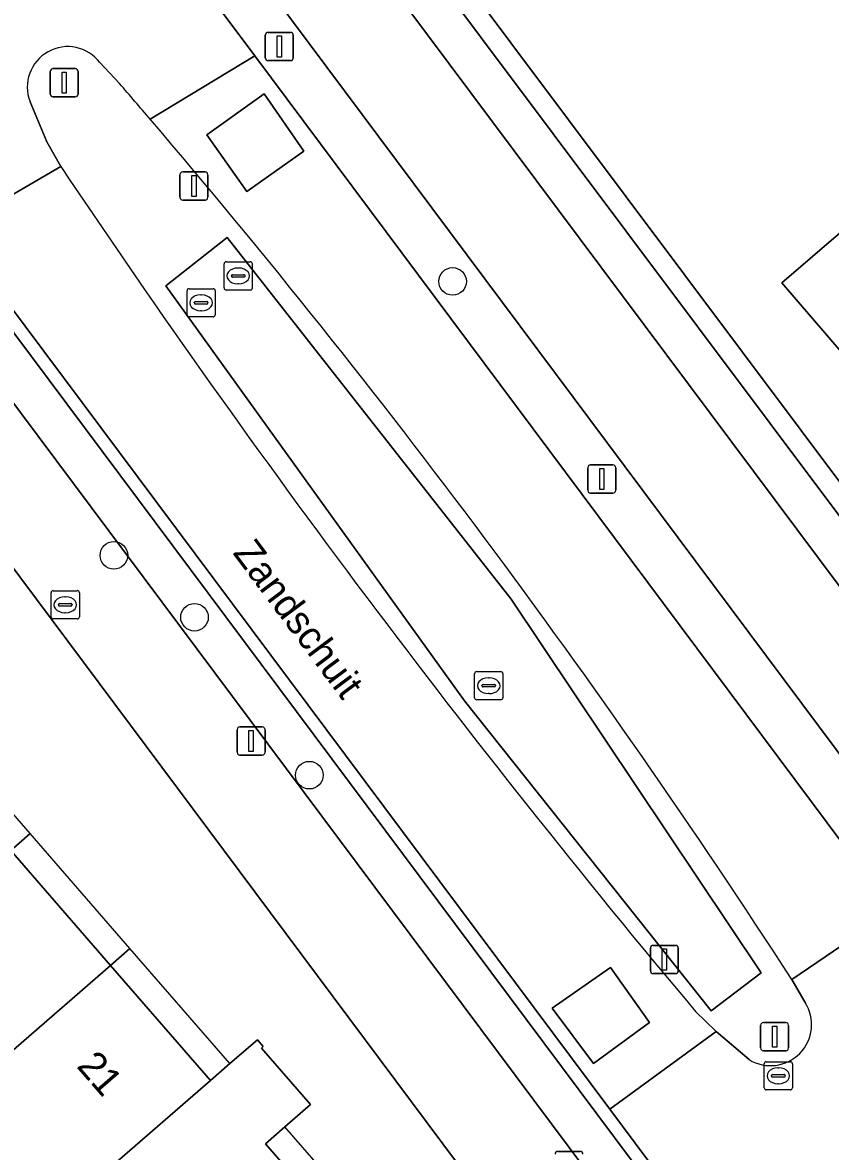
# Model space of a CAD drawing. Extents: x 155887 to 156869, y 383880 to 384678.
# Drawn here: x 156748.42 to 156777.04, y 384371.31 to 384411.31 of the extents above; entities that cross this region are included whole.
import ezdxf

# ---------------------------------------------------------------- set-up
doc = ezdxf.new("R2010")
doc.units = 0
for name, color, linetype in [('IMGEO_Afsluitpaal', 7, 'Continuous'), ('IMGEO_Berm_groen', 7, 'Continuous'), ('IMGEO_Boom', 7, 'Continuous'), ('IMGEO_Brandkraan', 7, 'Continuous'), ('IMGEO_Erf', 7, 'Continuous'), ('IMGEO_Fietspad_gesloten', 7, 'Continuous'), ('IMGEO_Greppel_droge_sloot', 7, 'Continuous'), ('IMGEO_Groenvoorziening', 7, 'Continuous'), ('IMGEO_Haag', 7, 'Continuous'), ('IMGEO_Kolk', 7, 'Continuous'), ('IMGEO_Lichtmast', 7, 'Continuous'), ('IMGEO_Openbare_ruimte_label', 7, 'Continuous'), ('IMGEO_Pand', 7, 'Continuous'), ('IMGEO_Pand_nummerreeks', 7, 'Continuous'), ('IMGEO_Pand_overbouw', 7, 'Continuous'), ('IMGEO_Parkeervlak_open', 7, 'Continuous'), ('IMGEO_Rijbaan_lokaal_gesloten', 7, 'Continuous'), ('IMGEO_Rijbaan_lokaal_open', 7, 'Continuous'), ('IMGEO_Verkeersbordpaal', 7, 'Continuous'), ('IMGEO_Voetpad_open', 7, 'Continuous')]:
    doc.layers.add(name, color=color, linetype=linetype)

msp = doc.modelspace()

# ---------------------------------------------------------------- linework, layer by layer
at = {"layer": 'IMGEO_Afsluitpaal'}
for p, q in [((156753.993, 384405.117), (156753.993, 384405.917)), ((156753.993, 384405.917), (156753.993, 384405.117)), ((156754.093, 384406.017), (156754.883, 384406.017)), ((156754.883, 384406.017), (156754.093, 384406.017)), ((156754.983, 384405.917), (156754.983, 384405.117)), ((156754.983, 384405.117), (156754.983, 384405.917)), ((156754.883, 384405.017), (156754.093, 384405.017)), ((156754.093, 384405.017), (156754.883, 384405.017)), ((156770.66, 384377.712), (156770.66, 384378.512)), ((156770.66, 384378.512), (156770.66, 384377.712)), ((156770.76, 384378.612), (156771.55, 384378.612)), ((156771.55, 384378.612), (156770.76, 384378.612)), ((156771.65, 384378.512), (156771.65, 384377.712)), ((156771.65, 384377.712), (156771.65, 384378.512)), ((156771.55, 384377.612), (156770.76, 384377.612)), ((156770.76, 384377.612), (156771.55, 384377.612))]:
    msp.add_line(p, q, dxfattribs=at)
for points in [[(156754.413, 384405.892), (156754.563, 384405.892), (156754.563, 384405.142), (156754.413, 384405.142), (156754.413, 384405.892)], [(156771.08, 384378.487), (156771.23, 384378.487), (156771.23, 384377.737), (156771.08, 384377.737), (156771.08, 384378.487)]]:
    msp.add_lwpolyline(points, dxfattribs=at)
for centre, start, end in [((156754.093, 384405.917), 90, 180), ((156754.093, 384405.917), 90, 180), ((156754.883, 384405.917), 0, 90), ((156754.883, 384405.917), 360, 90), ((156754.093, 384405.117), 180, 270), ((156754.093, 384405.117), 180, 270), ((156754.883, 384405.117), 270, 0), ((156754.883, 384405.117), 270, 0), ((156770.76, 384378.512), 90, 180), ((156770.76, 384378.512), 90, 180), ((156771.55, 384378.512), 0, 90), ((156771.55, 384378.512), 360, 90), ((156770.76, 384377.712), 180, 270), ((156770.76, 384377.712), 180, 270), ((156771.55, 384377.712), 270, 0), ((156771.55, 384377.712), 270, 0)]:
    msp.add_arc(centre, 0.1, start, end, dxfattribs=at)
at = {"layer": 'IMGEO_Berm_groen'}
for points in [[(156751.853, 384409.149), (156751.161, 384409.888)], [(156748.682, 384408.506), (156749.279, 384407.082), (156749.769, 384406.211)], [(156776.143, 384376.591), (156775.669, 384377.407)], [(156772.263, 384376.265), (156772.996, 384375.56), (156774.158, 384374.565)]]:
    msp.add_lwpolyline(points, dxfattribs=at)
msp.add_lwpolyline([(156755.661, 384403.698), (156765.732, 384390.875), (156774.582, 384377.644), (156772.815, 384376.288), (156764.078, 384387.279), (156753.492, 384401.983)], close=True, dxfattribs=at)
for centre, radius, start, end in [((156750.018, 384409.024), 1.433, 37.0996, 201.1782), ((156509.295, 384199.815), 320.399, 40.49695, 40.7951), ((156533.499, 384220.51), 288.553, 32.9385, 40.49326), ((157039.647, 384600.532), 348.984, 213.83613, 219.98811), ((156774.917, 384375.806), 1.455, 238.5417, 32.6296)]:
    msp.add_arc(centre, radius, start, end, dxfattribs=at)
at = {"layer": 'IMGEO_Boom'}
for centre in [(156763.654, 384402.137), (156751.653, 384392.432), (156754.51, 384390.239), (156758.577, 384384.643)]:
    msp.add_circle(centre, 0.489, dxfattribs=at)
at = {"layer": 'IMGEO_Brandkraan'}
for p, q in [((156749.43, 384390.254), (156749.43, 384391.106)), ((156749.505, 384391.18), (156750.357, 384391.18)), ((156750.431, 384391.106), (156750.431, 384390.254)), ((156749.689, 384390.674), (156749.689, 384390.686)), ((156750.127, 384390.637), (156749.729, 384390.637)), ((156749.732, 384390.723), (156750.13, 384390.723)), ((156749.918, 384390.96), (156749.943, 384390.96)), ((156750.173, 384390.686), (156750.173, 384390.674)), ((156749.941, 384390.4), (156749.916, 384390.4)), ((156750.357, 384390.18), (156749.505, 384390.18))]:
    msp.add_line(p, q, dxfattribs=at)
for points in [[(156749.43, 384390.254), (156749.43, 384391.106)], [(156749.505, 384391.18), (156750.357, 384391.18)], [(156750.431, 384391.106), (156750.431, 384390.254)], [(156750.357, 384390.18), (156749.505, 384390.18)]]:
    msp.add_lwpolyline(points, dxfattribs=at)
for centre, radius, start, end in [((156749.507, 384391.104), 0.0765, 91.552, 178.448), ((156749.507, 384391.104), 0.0765, 91.552, 178.448), ((156750.355, 384391.104), 0.0765, 1.552, 88.448), ((156750.355, 384391.104), 0.0765, 1.552, 88.448), ((156749.729, 384390.683), 0.0403, 85.8775, 175.7526), ((156749.726, 384390.673), 0.0366, 178.938, 274.7102), ((156750.13, 384390.68), 0.043, 264.8664, 352.4533), ((156750.134, 384390.685), 0.0386, 1.7309, 96.639), ((156749.507, 384390.256), 0.0765, 181.552, 268.448), ((156749.507, 384390.256), 0.0765, 181.552, 268.448), ((156750.355, 384390.256), 0.0765, 271.552, 358.448), ((156750.355, 384390.256), 0.0765, 271.552, 358.448)]:
    msp.add_arc(centre, radius, start, end, dxfattribs=at)
for centre, major_axis, ratio, start_param, end_param in [((156749.917, 384390.68), (-0.387, 0.002), 0.722429, 4.712389, 7.853982), ((156749.942, 384390.68), (-0.39, 0.002), 0.717154, 1.570796, 4.712389)]:
    msp.add_ellipse(centre, major_axis=major_axis, ratio=ratio, start_param=start_param, end_param=end_param, dxfattribs=at)
at = {"layer": 'IMGEO_Erf'}
msp.add_lwpolyline([(156757.471, 384421.606), (156788.336, 384380.396), (156824.116, 384411.193), (156823.966, 384411.368)], dxfattribs=at)
for points in [[(156800.038, 384397.988), (156796.749, 384395.176), (156797.797, 384393.998), (156797.485, 384393.706), (156794.013, 384390.781), (156792.684, 384392.339), (156787.567, 384387.845), (156775.317, 384402.085), (156781.507, 384407.403), (156784.46, 384404.007), (156782.649, 384402.432), (156787.557, 384396.788), (156795.332, 384403.574)], [(156739.458, 384403.524), (156735.17, 384399.827), (156737.353, 384397.296), (156736.522, 384396.58), (156735.831, 384395.984), (156737.379, 384394.202), (156740.913, 384390.132), (156744.458, 384386.051), (156747.998, 384381.974), (156751.536, 384377.9), (156755.076, 384373.824), (156755.764, 384374.422), (156756.736, 384375.266), (156756.946, 384375.025), (156756.886, 384374.972), (156758.62, 384372.975), (156757.708, 384372.183), (156757.02, 384371.585), (156758.614, 384369.75), (156762.155, 384365.673), (156765.876, 384361.388), (156761.588, 384357.646), (156762.132, 384357.02), (156769.416, 384363.397)]]:
    msp.add_lwpolyline(points, close=True, dxfattribs=at)
at = {"layer": 'IMGEO_Fietspad_gesloten'}
msp.add_lwpolyline([(156829.644, 384321.55), (156794.611, 384368.257), (156790.032, 384374.386), (156786.635, 384378.933), (156755.816, 384420.182), (156752.409, 384424.742), (156673.852, 384529.885), (156671.16, 384527.565), (156674.821, 384522.667), (156704.959, 384482.356), (156711.065, 384474.144), (156711.211, 384473.888), (156716.533, 384466.816), (156746.629, 384426.496), (156756.695, 384413.1), (156780.368, 384381.357), (156791.786, 384366.121), (156791.933, 384365.945), (156822.101, 384325.753), (156823.908, 384323.325), (156828.151, 384317.576), (156829.644, 384321.55)], dxfattribs=at)
at = {"layer": 'IMGEO_Greppel_droge_sloot'}
msp.add_lwpolyline([(156772.815, 384376.288), (156774.582, 384377.644), (156765.732, 384390.875), (156755.661, 384403.698), (156753.492, 384401.983), (156764.078, 384387.279)], close=True, dxfattribs=at)
at = {"layer": 'IMGEO_Groenvoorziening'}
msp.add_lwpolyline([(156756.913, 384421.126), (156787.778, 384379.916), (156788.336, 384380.396), (156757.471, 384421.606)], close=True, dxfattribs=at)
for points in [[(156754.225, 384413.374), (156756.645, 384410.13), (156779.251, 384379.831), (156779.839, 384379.052)], [(156780.488, 384381.175), (156780.368, 384381.357), (156756.695, 384413.1)]]:
    msp.add_lwpolyline(points, dxfattribs=at)
at = {"layer": 'IMGEO_Haag'}
msp.add_lwpolyline([(156756.913, 384421.126), (156787.778, 384379.916), (156788.336, 384380.396), (156757.471, 384421.606)], close=True, dxfattribs=at)
for points in [[(156754.225, 384413.374), (156756.645, 384410.13), (156779.251, 384379.831), (156779.839, 384379.052)], [(156780.488, 384381.175), (156780.368, 384381.357), (156756.695, 384413.1)]]:
    msp.add_lwpolyline(points, dxfattribs=at)
at = {"layer": 'IMGEO_Kolk'}
for p, q in [((156755.557, 384401.907), (156755.557, 384402.759)), ((156755.632, 384402.833), (156756.484, 384402.833)), ((156756.558, 384402.759), (156756.558, 384401.907)), ((156755.816, 384402.327), (156755.816, 384402.339)), ((156756.254, 384402.29), (156755.856, 384402.29)), ((156755.859, 384402.376), (156756.257, 384402.376)), ((156756.045, 384402.613), (156756.07, 384402.613)), ((156756.3, 384402.339), (156756.3, 384402.327)), ((156754.319, 384401.879), (156755.171, 384401.879)), ((156756.484, 384401.833), (156755.632, 384401.833)), ((156756.068, 384402.053), (156756.043, 384402.053)), ((156754.244, 384400.953), (156754.244, 384401.805)), ((156754.546, 384401.422), (156754.944, 384401.422)), ((156754.732, 384401.659), (156754.757, 384401.659)), ((156755.245, 384401.805), (156755.245, 384400.953)), ((156754.503, 384401.373), (156754.503, 384401.385)), ((156754.941, 384401.336), (156754.543, 384401.336)), ((156754.755, 384401.099), (156754.73, 384401.099)), ((156754.987, 384401.385), (156754.987, 384401.373)), ((156755.171, 384400.879), (156754.319, 384400.879)), ((156764.433, 384387.387), (156764.433, 384388.239)), ((156764.508, 384388.313), (156765.36, 384388.313)), ((156765.434, 384388.239), (156765.434, 384387.387)), ((156764.735, 384387.856), (156765.133, 384387.856)), ((156764.921, 384388.093), (156764.946, 384388.093)), ((156764.692, 384387.807), (156764.692, 384387.819)), ((156765.13, 384387.77), (156764.732, 384387.77)), ((156764.944, 384387.533), (156764.919, 384387.533)), ((156765.176, 384387.819), (156765.176, 384387.807)), ((156765.36, 384387.313), (156764.508, 384387.313)), ((156774.693, 384373.566), (156774.693, 384374.418)), ((156774.768, 384374.492), (156775.62, 384374.492)), ((156775.181, 384374.272), (156775.206, 384374.272)), ((156775.694, 384374.418), (156775.694, 384373.566)), ((156774.952, 384373.986), (156774.952, 384373.998)), ((156775.39, 384373.949), (156774.992, 384373.949)), ((156774.995, 384374.035), (156775.393, 384374.035)), ((156775.436, 384373.998), (156775.436, 384373.986)), ((156775.62, 384373.492), (156774.768, 384373.492)), ((156775.204, 384373.712), (156775.179, 384373.712))]:
    msp.add_line(p, q, dxfattribs=at)
for points in [[(156755.557, 384401.907), (156755.557, 384402.759)], [(156755.632, 384402.833), (156756.484, 384402.833)], [(156756.558, 384402.759), (156756.558, 384401.907)], [(156754.319, 384401.879), (156755.171, 384401.879)], [(156756.484, 384401.833), (156755.632, 384401.833)], [(156754.244, 384400.953), (156754.244, 384401.805)], [(156755.245, 384401.805), (156755.245, 384400.953)], [(156755.171, 384400.879), (156754.319, 384400.879)], [(156764.433, 384387.387), (156764.433, 384388.239)], [(156764.508, 384388.313), (156765.36, 384388.313)], [(156765.434, 384388.239), (156765.434, 384387.387)], [(156765.36, 384387.313), (156764.508, 384387.313)], [(156774.693, 384373.566), (156774.693, 384374.418)], [(156774.768, 384374.492), (156775.62, 384374.492)], [(156775.694, 384374.418), (156775.694, 384373.566)], [(156775.62, 384373.492), (156774.768, 384373.492)]]:
    msp.add_lwpolyline(points, dxfattribs=at)
for centre, radius, start, end in [((156755.634, 384402.757), 0.0765, 91.552, 178.448), ((156755.634, 384402.757), 0.0765, 91.552, 178.448), ((156756.482, 384402.757), 0.0765, 1.552, 88.448), ((156756.482, 384402.757), 0.0765, 1.552, 88.448), ((156755.856, 384402.336), 0.0403, 85.8775, 175.7526), ((156755.853, 384402.326), 0.0366, 178.938, 274.7102), ((156756.257, 384402.333), 0.043, 264.8664, 352.4533), ((156756.261, 384402.338), 0.0386, 1.7309, 96.639), ((156754.321, 384401.803), 0.0765, 91.552, 178.448), ((156754.321, 384401.803), 0.0765, 91.552, 178.448), ((156755.169, 384401.803), 0.0765, 1.552, 88.448), ((156755.169, 384401.803), 0.0765, 1.552, 88.448), ((156755.634, 384401.909), 0.0765, 181.552, 268.448), ((156755.634, 384401.909), 0.0765, 181.552, 268.448), ((156756.482, 384401.909), 0.0765, 271.552, 358.448), ((156756.482, 384401.909), 0.0765, 271.552, 358.448), ((156754.543, 384401.382), 0.0403, 85.8775, 175.7526), ((156754.948, 384401.384), 0.0386, 1.7309, 96.639), ((156754.54, 384401.372), 0.0366, 178.938, 274.7102), ((156754.944, 384401.379), 0.043, 264.8664, 352.4533), ((156754.321, 384400.955), 0.0765, 181.552, 268.448), ((156754.321, 384400.955), 0.0765, 181.552, 268.448), ((156755.169, 384400.955), 0.0765, 271.552, 358.448), ((156755.169, 384400.955), 0.0765, 271.552, 358.448), ((156764.51, 384388.237), 0.0765, 91.552, 178.448), ((156764.51, 384388.237), 0.0765, 91.552, 178.448), ((156765.358, 384388.237), 0.0765, 1.552, 88.448), ((156765.358, 384388.237), 0.0765, 1.552, 88.448), ((156764.732, 384387.816), 0.0403, 85.8775, 175.7526), ((156765.137, 384387.818), 0.0386, 1.7309, 96.639), ((156764.729, 384387.806), 0.0366, 178.938, 274.7102), ((156765.133, 384387.813), 0.043, 264.8664, 352.4533), ((156764.51, 384387.389), 0.0765, 181.552, 268.448), ((156764.51, 384387.389), 0.0765, 181.552, 268.448), ((156765.358, 384387.389), 0.0765, 271.552, 358.448), ((156765.358, 384387.389), 0.0765, 271.552, 358.448), ((156774.77, 384374.416), 0.0765, 91.552, 178.448), ((156774.77, 384374.416), 0.0765, 91.552, 178.448), ((156775.618, 384374.416), 0.0765, 1.552, 88.448), ((156775.618, 384374.416), 0.0765, 1.552, 88.448), ((156774.992, 384373.995), 0.0403, 85.8775, 175.7526), ((156774.989, 384373.985), 0.0366, 178.938, 274.7102), ((156775.393, 384373.992), 0.043, 264.8664, 352.4533), ((156775.397, 384373.997), 0.0386, 1.7309, 96.639), ((156774.77, 384373.568), 0.0765, 181.552, 268.448), ((156774.77, 384373.568), 0.0765, 181.552, 268.448), ((156775.618, 384373.568), 0.0765, 271.552, 358.448), ((156775.618, 384373.568), 0.0765, 271.552, 358.448)]:
    msp.add_arc(centre, radius, start, end, dxfattribs=at)
for centre, major_axis, ratio, start_param, end_param in [((156756.044, 384402.333), (-0.387, 0.002), 0.722429, 4.712389, 7.853982), ((156756.069, 384402.333), (-0.39, 0.002), 0.717154, 1.570796, 4.712389), ((156754.731, 384401.379), (-0.387, 0.002), 0.722429, 4.712389, 7.853982), ((156754.756, 384401.379), (-0.39, 0.002), 0.717154, 1.570796, 4.712389), ((156764.92, 384387.813), (-0.387, 0.002), 0.722429, 4.712389, 7.853982), ((156764.945, 384387.813), (-0.39, 0.002), 0.717154, 1.570796, 4.712389), ((156775.18, 384373.992), (-0.387, 0.002), 0.722429, 4.712389, 7.853982), ((156775.205, 384373.992), (-0.39, 0.002), 0.717154, 1.570796, 4.712389)]:
    msp.add_ellipse(centre, major_axis=major_axis, ratio=ratio, start_param=start_param, end_param=end_param, dxfattribs=at)
at = {"layer": 'IMGEO_Lichtmast'}
for p, q in [((156757.018, 384410.061), (156757.018, 384410.861)), ((156757.018, 384410.861), (156757.018, 384410.061)), ((156757.118, 384410.961), (156757.908, 384410.961)), ((156757.908, 384410.961), (156757.118, 384410.961)), ((156758.008, 384410.861), (156758.008, 384410.061)), ((156758.008, 384410.061), (156758.008, 384410.861)), ((156757.908, 384409.961), (156757.118, 384409.961)), ((156757.118, 384409.961), (156757.908, 384409.961)), ((156768.444, 384394.737), (156768.444, 384395.537)), ((156768.444, 384395.537), (156768.444, 384394.737)), ((156768.544, 384395.637), (156769.334, 384395.637)), ((156769.334, 384395.637), (156768.544, 384395.637)), ((156769.434, 384395.537), (156769.434, 384394.737)), ((156769.434, 384394.737), (156769.434, 384395.537)), ((156769.334, 384394.637), (156768.544, 384394.637)), ((156768.544, 384394.637), (156769.334, 384394.637)), ((156756.02, 384385.453), (156756.02, 384386.253)), ((156756.02, 384386.253), (156756.02, 384385.453)), ((156756.12, 384386.353), (156756.91, 384386.353)), ((156756.91, 384386.353), (156756.12, 384386.353)), ((156757.01, 384386.253), (156757.01, 384385.453)), ((156757.01, 384385.453), (156757.01, 384386.253)), ((156756.91, 384385.353), (156756.12, 384385.353)), ((156756.12, 384385.353), (156756.91, 384385.353)), ((156767.382, 384371.313), (156768.172, 384371.313)), ((156768.172, 384371.313), (156767.382, 384371.313))]:
    msp.add_line(p, q, dxfattribs=at)
for points in [[(156757.438, 384410.836), (156757.588, 384410.836), (156757.588, 384410.086), (156757.438, 384410.086), (156757.438, 384410.836)], [(156768.864, 384395.512), (156769.014, 384395.512), (156769.014, 384394.762), (156768.864, 384394.762), (156768.864, 384395.512)], [(156756.44, 384386.228), (156756.59, 384386.228), (156756.59, 384385.478), (156756.44, 384385.478), (156756.44, 384386.228)]]:
    msp.add_lwpolyline(points, dxfattribs=at)
for centre, start, end in [((156757.118, 384410.861), 90, 180), ((156757.118, 384410.861), 90, 180), ((156757.908, 384410.861), 0, 90), ((156757.908, 384410.861), 360, 90), ((156757.118, 384410.061), 180, 270), ((156757.118, 384410.061), 180, 270), ((156757.908, 384410.061), 270, 0), ((156757.908, 384410.061), 270, 0), ((156768.544, 384395.537), 90, 180), ((156768.544, 384395.537), 90, 180), ((156769.334, 384395.537), 0, 90), ((156769.334, 384395.537), 360, 90), ((156768.544, 384394.737), 180, 270), ((156768.544, 384394.737), 180, 270), ((156769.334, 384394.737), 270, 0), ((156769.334, 384394.737), 270, 0), ((156756.12, 384386.253), 90, 180), ((156756.12, 384386.253), 90, 180), ((156756.91, 384386.253), 0, 90), ((156756.91, 384386.253), 360, 90), ((156756.12, 384385.453), 180, 270), ((156756.12, 384385.453), 180, 270), ((156756.91, 384385.453), 270, 0), ((156756.91, 384385.453), 270, 0), ((156767.382, 384371.213), 90, 180), ((156767.382, 384371.213), 90, 180), ((156768.172, 384371.213), 0, 90), ((156768.172, 384371.213), 360, 90)]:
    msp.add_arc(centre, 0.1, start, end, dxfattribs=at)
at = {"layer": 'IMGEO_Pand'}
for points in [[(156797.797, 384393.998), (156796.749, 384395.176), (156800.038, 384397.988), (156795.332, 384403.574), (156787.557, 384396.788), (156782.649, 384402.432), (156784.46, 384404.007), (156781.507, 384407.403), (156775.317, 384402.085), (156787.567, 384387.845), (156792.684, 384392.339), (156794.013, 384390.781), (156797.485, 384393.706)], [(156747.998, 384381.974), (156741.03, 384375.922), (156744.57, 384371.85), (156751.536, 384377.9)], [(156755.076, 384373.824), (156751.536, 384377.9), (156744.57, 384371.85), (156744.332, 384371.643), (156742.069, 384369.674), (156745.608, 384365.6), (156747.872, 384367.566), (156748.113, 384367.775)], [(156757.02, 384371.585), (156757.708, 384372.183), (156758.62, 384372.975), (156756.886, 384374.972), (156756.946, 384375.025), (156756.736, 384375.266), (156755.764, 384374.422), (156755.076, 384373.824), (156748.113, 384367.775), (156747.872, 384367.566), (156745.608, 384365.6), (156749.136, 384361.57), (156751.409, 384363.493), (156751.652, 384363.704), (156758.614, 384369.75)]]:
    msp.add_lwpolyline(points, close=True, dxfattribs=at)
at = {"layer": 'IMGEO_Pand_overbouw'}
for points in [[(156747.998, 384381.974), (156748.687, 384382.572), (156745.146, 384386.649), (156744.458, 384386.051)], [(156747.998, 384381.974), (156751.536, 384377.9), (156752.224, 384378.498), (156748.687, 384382.572)], [(156751.536, 384377.9), (156755.076, 384373.824), (156755.764, 384374.422), (156752.224, 384378.498)], [(156757.02, 384371.585), (156758.614, 384369.75), (156759.302, 384370.348), (156757.708, 384372.183)]]:
    msp.add_lwpolyline(points, close=True, dxfattribs=at)
at = {"layer": 'IMGEO_Parkeervlak_open'}
msp.add_lwpolyline([(156770.849, 384369.836), (156770.645, 384370.133), (156747.476, 384401.157), (156747.025, 384401.747), (156745.828, 384400.844), (156769.662, 384368.937)], close=True, dxfattribs=at)
at = {"layer": 'IMGEO_Rijbaan_lokaal_gesloten'}
for points in [[(156752.939, 384407.884), (156756.645, 384410.13), (156754.225, 384413.374), (156745.358, 384425.354)], [(156751.161, 384409.888), (156751.853, 384409.149)], [(156756.645, 384410.13), (156752.939, 384407.884)], [(156775.669, 384377.407), (156779.251, 384379.831), (156756.645, 384410.13)], [(156745.932, 384403.976), (156749.769, 384406.211), (156749.279, 384407.082), (156748.682, 384408.506)], [(156749.769, 384406.211), (156745.932, 384403.976), (156747.392, 384402.024), (156747.843, 384401.434), (156769.219, 384372.811), (156772.996, 384375.56), (156772.263, 384376.265)], [(156779.839, 384379.052), (156779.251, 384379.831), (156775.669, 384377.407), (156776.143, 384376.591)], [(156774.158, 384374.565), (156772.996, 384375.56), (156769.219, 384372.811), (156771.019, 384370.401)]]:
    msp.add_lwpolyline(points, dxfattribs=at)
for points in [[(156756.361, 384405.322), (156754.948, 384407.336), (156756.979, 384408.779), (156758.388, 384406.75)], [(156769.243, 384377.824), (156770.624, 384375.875), (156768.649, 384374.422), (156767.179, 384376.388)]]:
    msp.add_lwpolyline(points, close=True, dxfattribs=at)
for centre, radius, start, end in [((156750.018, 384409.024), 1.433, 37.0996, 201.1782), ((156509.295, 384199.815), 320.399, 40.49695, 40.7951), ((156533.499, 384220.51), 288.553, 32.9385, 40.49326), ((157039.647, 384600.532), 348.984, 213.83613, 219.98811), ((156774.917, 384375.806), 1.455, 238.5417, 32.6296)]:
    msp.add_arc(centre, radius, start, end, dxfattribs=at)
at = {"layer": 'IMGEO_Rijbaan_lokaal_open'}
for points in [[(156756.361, 384405.322), (156758.388, 384406.75), (156756.979, 384408.779), (156754.948, 384407.336)], [(156768.649, 384374.422), (156770.624, 384375.875), (156769.243, 384377.824), (156767.179, 384376.388)]]:
    msp.add_lwpolyline(points, close=True, dxfattribs=at)
for points in [[(156771.019, 384370.401), (156769.219, 384372.811), (156747.843, 384401.434), (156747.392, 384402.024), (156745.932, 384403.976)], [(156745.652, 384403.582), (156747.025, 384401.747), (156747.476, 384401.157), (156770.645, 384370.133), (156770.849, 384369.836)]]:
    msp.add_lwpolyline(points, dxfattribs=at)
at = {"layer": 'IMGEO_Verkeersbordpaal'}
for p, q in [((156749.396, 384408.777), (156749.396, 384409.577)), ((156749.396, 384409.577), (156749.396, 384408.777)), ((156749.496, 384409.677), (156750.286, 384409.677)), ((156750.286, 384409.677), (156749.496, 384409.677)), ((156750.386, 384409.577), (156750.386, 384408.777)), ((156750.386, 384408.777), (156750.386, 384409.577)), ((156750.286, 384408.677), (156749.496, 384408.677)), ((156749.496, 384408.677), (156750.286, 384408.677)), ((156774.665, 384375.878), (156775.455, 384375.878)), ((156775.455, 384375.878), (156774.665, 384375.878)), ((156774.565, 384374.978), (156774.565, 384375.778)), ((156774.565, 384375.778), (156774.565, 384374.978)), ((156775.555, 384375.778), (156775.555, 384374.978)), ((156775.555, 384374.978), (156775.555, 384375.778)), ((156775.455, 384374.878), (156774.665, 384374.878)), ((156774.665, 384374.878), (156775.455, 384374.878))]:
    msp.add_line(p, q, dxfattribs=at)
for points in [[(156749.816, 384409.552), (156749.966, 384409.552), (156749.966, 384408.802), (156749.816, 384408.802), (156749.816, 384409.552)], [(156774.985, 384375.753), (156775.135, 384375.753), (156775.135, 384375.003), (156774.985, 384375.003), (156774.985, 384375.753)]]:
    msp.add_lwpolyline(points, dxfattribs=at)
for centre, start, end in [((156749.496, 384409.577), 90, 180), ((156749.496, 384409.577), 90, 180), ((156750.286, 384409.577), 0, 90), ((156750.286, 384409.577), 360, 90), ((156749.496, 384408.777), 180, 270), ((156749.496, 384408.777), 180, 270), ((156750.286, 384408.777), 270, 0), ((156750.286, 384408.777), 270, 0), ((156774.665, 384375.778), 90, 180), ((156774.665, 384375.778), 90, 180), ((156775.455, 384375.778), 0, 90), ((156775.455, 384375.778), 360, 90), ((156774.665, 384374.978), 180, 270), ((156774.665, 384374.978), 180, 270), ((156775.455, 384374.978), 270, 0), ((156775.455, 384374.978), 270, 0)]:
    msp.add_arc(centre, 0.1, start, end, dxfattribs=at)
at = {"layer": 'IMGEO_Voetpad_open'}
msp.add_lwpolyline([(156756.913, 384421.126), (156755.816, 384420.182), (156786.635, 384378.933), (156787.778, 384379.916)], close=True, dxfattribs=at)
for points in [[(156740.702, 384405.483), (156739.728, 384404.981), (156738.775, 384404.439), (156739.458, 384403.524), (156769.416, 384363.397), (156770.154, 384362.708)], [(156770.849, 384369.836), (156769.662, 384368.937), (156745.828, 384400.844)]]:
    msp.add_lwpolyline(points, dxfattribs=at)

# ---------------------------------------------------------------- texts
at = {"layer": 'IMGEO_Openbare_ruimte_label'}
msp.add_text('Zandschuit', height=1, rotation=306.7897, dxfattribs=at).set_placement((156755.843, 384392.513))
at = {"layer": 'IMGEO_Pand_nummerreeks'}
msp.add_text('21', height=1, rotation=310.972, dxfattribs=at).set_placement((156750.303, 384374.318))

doc.saveas('drawing.dxf')
